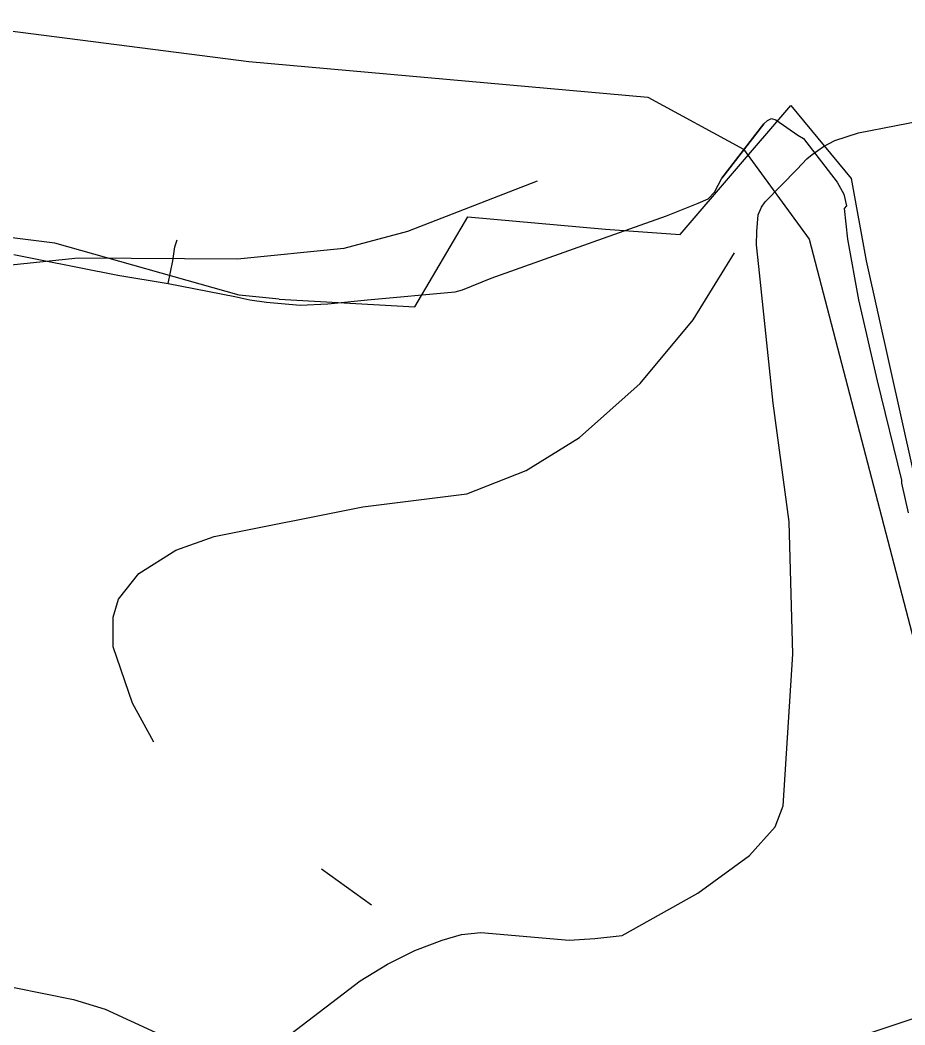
# Model space of a CAD drawing. Extents: x -662620 to -656370, y -1067090 to -1062990.
# Drawn here: x -658526.5 to -658407.4, y -1065060.9 to -1064925.6 of the extents above; entities that cross this region are included whole.
import ezdxf

# ---------------------------------------------------------------- set-up
doc = ezdxf.new("R2010")
doc.units = 0
for name, color, linetype in [('SDELOVACÍ_VEDENÍ_-_PODZEMNÍ', 7, 'Continuous'), ('SILNICE_II__TŘÍDY_A_III__TŘÍDY', 7, 'Continuous'), ('VODNÍ_TOK', 7, 'Continuous'), ('VRSTEVNICE_ZÁKLADNÍ', 7, 'Continuous')]:
    doc.layers.add(name, color=color, linetype=linetype)

msp = doc.modelspace()

# ---------------------------------------------------------------- linework, layer by layer
at = {"layer": 'SDELOVACÍ_VEDENÍ_-_PODZEMNÍ'}
for points in [[(-658437.64, -1064954.51), (-658422.74, -1064937.14), (-658414.63, -1064946.97), (-658412.61, -1064958.02)], [(-658437.64, -1064954.51), (-658422.74, -1064937.14), (-658414.63, -1064946.97), (-658412.61, -1064958.02)], [(-658439.45, -1064951.97), (-658435.22, -1064950.27), (-658433.85, -1064949.69), (-658432.99, -1064948.78), (-658432, -1064946.9), (-658426.38, -1064939.61), (-658425.87, -1064939.15), (-658425.35, -1064938.87), (-658424.76, -1064939.07), (-658421.8, -1064941.11), (-658421.02, -1064941.56), (-658416.49, -1064947.46), (-658415.6, -1064949.09), (-658415.26, -1064950.63), (-658415.55, -1064951.01), (-658415.09, -1064955.14), (-658413.64, -1064963.29), (-658411.12, -1064974.21), (-658407.84, -1064987.55)], [(-658439.45, -1064951.97), (-658435.22, -1064950.27), (-658433.85, -1064949.69), (-658432.99, -1064948.78), (-658432, -1064946.9), (-658426.38, -1064939.61), (-658425.87, -1064939.15), (-658425.35, -1064938.87), (-658424.76, -1064939.07), (-658421.8, -1064941.11), (-658421.02, -1064941.56), (-658416.49, -1064947.46), (-658415.6, -1064949.09), (-658415.26, -1064950.63), (-658415.55, -1064951.01), (-658415.09, -1064955.14), (-658413.64, -1064963.29), (-658411.12, -1064974.21), (-658407.84, -1064987.55)], [(-658439.45, -1064951.97), (-658435.22, -1064950.27), (-658433.85, -1064949.69), (-658432.99, -1064948.78), (-658432, -1064946.9), (-658426.38, -1064939.61), (-658425.87, -1064939.15), (-658425.35, -1064938.87), (-658424.76, -1064939.07), (-658421.8, -1064941.11), (-658421.02, -1064941.56), (-658416.49, -1064947.46), (-658415.6, -1064949.09), (-658415.26, -1064950.63), (-658415.55, -1064951.01), (-658415.09, -1064955.14), (-658413.64, -1064963.29), (-658411.12, -1064974.21), (-658407.84, -1064987.55)], [(-658439.45, -1064951.97), (-658435.22, -1064950.27), (-658433.85, -1064949.69), (-658432.99, -1064948.78), (-658432, -1064946.9), (-658426.38, -1064939.61), (-658425.87, -1064939.15), (-658425.35, -1064938.87), (-658424.76, -1064939.07), (-658421.8, -1064941.11), (-658421.02, -1064941.56), (-658416.49, -1064947.46), (-658415.6, -1064949.09), (-658415.26, -1064950.63), (-658415.55, -1064951.01), (-658415.09, -1064955.14), (-658413.64, -1064963.29), (-658411.12, -1064974.21), (-658407.84, -1064987.55)], [(-658426.38, -1064939.61), (-658432, -1064946.9)], [(-658426.38, -1064939.61), (-658432, -1064946.9)], [(-658421.02, -1064941.56), (-658416.49, -1064947.46)], [(-658421.02, -1064941.56), (-658416.49, -1064947.46)], [(-658506.52, -1064961.08), (-658497.54, -1064962.86), (-658495.54, -1064963.27), (-658493.3, -1064963.6), (-658488.78, -1064964.02), (-658485.03, -1064963.84), (-658479.72, -1064963.31), (-658467.89, -1064962.2), (-658466.94, -1064961.93), (-658463.05, -1064960.38), (-658449.35, -1064955.49), (-658439.45, -1064951.97)], [(-658506.52, -1064961.08), (-658497.54, -1064962.86), (-658495.54, -1064963.27), (-658493.3, -1064963.6), (-658488.78, -1064964.02), (-658485.03, -1064963.84), (-658479.72, -1064963.31), (-658467.89, -1064962.2), (-658466.94, -1064961.93), (-658463.05, -1064960.38), (-658449.35, -1064955.49), (-658439.45, -1064951.97)], [(-658506.52, -1064961.08), (-658497.54, -1064962.86), (-658495.54, -1064963.27), (-658493.3, -1064963.6), (-658488.78, -1064964.02), (-658485.03, -1064963.84), (-658479.72, -1064963.31), (-658467.89, -1064962.2), (-658466.94, -1064961.93), (-658463.05, -1064960.38), (-658449.35, -1064955.49), (-658439.45, -1064951.97)], [(-658506.52, -1064961.08), (-658497.54, -1064962.86), (-658495.54, -1064963.27), (-658493.3, -1064963.6), (-658488.78, -1064964.02), (-658485.03, -1064963.84), (-658479.72, -1064963.31), (-658467.89, -1064962.2), (-658466.94, -1064961.93), (-658463.05, -1064960.38), (-658449.35, -1064955.49), (-658439.45, -1064951.97)], [(-658491.6, -1064963.2), (-658473.32, -1064964.22), (-658466.19, -1064952.14), (-658447.68, -1064953.77)], [(-658491.6, -1064963.2), (-658473.32, -1064964.22), (-658466.19, -1064952.14), (-658447.68, -1064953.77)], [(-658491.6, -1064963.2), (-658496.97, -1064962.67), (-658521.8, -1064955.67), (-658537.68, -1064953.68), (-658545.98, -1064954.76), (-658563.21, -1064965.18), (-658572.73, -1064964.47), (-658581.9, -1064964.53), (-658597.01, -1064965.39), (-658614.28, -1064976.94), (-658628.87, -1064988.43), (-658636.7, -1064987.86), (-658637.5, -1064986.64), (-658648.14, -1064970.09), (-658650.76, -1064968.42)], [(-658491.6, -1064963.2), (-658496.97, -1064962.67), (-658521.8, -1064955.67), (-658537.68, -1064953.68), (-658545.98, -1064954.76), (-658563.21, -1064965.18), (-658572.73, -1064964.47), (-658581.9, -1064964.53), (-658597.01, -1064965.39), (-658614.28, -1064976.94), (-658628.87, -1064988.43), (-658636.7, -1064987.86), (-658637.5, -1064986.64), (-658648.14, -1064970.09), (-658650.76, -1064968.42)], [(-658447.68, -1064953.77), (-658437.64, -1064954.51)], [(-658447.68, -1064953.77), (-658437.64, -1064954.51)], [(-658506.52, -1064961.08), (-658505.91, -1064958.02), (-658505.64, -1064956.15), (-658505.34, -1064955.21)], [(-658506.52, -1064961.08), (-658505.91, -1064958.02), (-658505.64, -1064956.15), (-658505.34, -1064955.21)], [(-658527.31, -1064957.21), (-658523.94, -1064957.85), (-658513.29, -1064959.96), (-658506.52, -1064961.08)], [(-658527.31, -1064957.21), (-658523.94, -1064957.85), (-658513.29, -1064959.96), (-658506.52, -1064961.08)], [(-658527.31, -1064957.21), (-658523.94, -1064957.85), (-658513.29, -1064959.96), (-658506.52, -1064961.08)], [(-658527.31, -1064957.21), (-658523.94, -1064957.85), (-658513.29, -1064959.96), (-658506.52, -1064961.08)], [(-658506.52, -1064961.08), (-658505.91, -1064958.02)], [(-658506.52, -1064961.08), (-658505.91, -1064958.02)], [(-658412.61, -1064958.02), (-658392.08, -1065050.03), (-658379.09, -1065046.08)], [(-658412.61, -1064958.02), (-658392.08, -1065050.03), (-658379.09, -1065046.08)], [(-658485.03, -1064963.84), (-658479.72, -1064963.31), (-658467.89, -1064962.2)], [(-658485.03, -1064963.84), (-658479.72, -1064963.31), (-658467.89, -1064962.2)], [(-658407.84, -1064987.55), (-658407.86, -1064987.98)], [(-658407.84, -1064987.55), (-658407.86, -1064987.98)], [(-658407.84, -1064987.55), (-658407.86, -1064987.98)], [(-658407.84, -1064987.55), (-658407.86, -1064987.98)], [(-658407.86, -1064987.98), (-658406.92, -1064991.96)], [(-658407.86, -1064987.98), (-658406.92, -1064991.96)], [(-658407.86, -1064987.98), (-658406.92, -1064991.96)], [(-658407.86, -1064987.98), (-658406.92, -1064991.96)]]:
    msp.add_lwpolyline(points, dxfattribs=at)
at = {"layer": 'SILNICE_II__TŘÍDY_A_III__TŘÍDY'}
for points in [[(-658705.89, -1064881.94), (-658680.34, -1064893.35), (-658621.86, -1064907.69), (-658544.24, -1064924.98), (-658495.69, -1064931.23), (-658441.99, -1064936.01), (-658429.11, -1064943), (-658420.28, -1064955.14), (-658393.98, -1065055.95), (-657825.17, -1064893.89), (-657764.65, -1064859.86)], [(-658393.98, -1065055.95), (-658440.15, -1065071.38), (-658689.9, -1065268.53), (-658986.61, -1065358.97)]]:
    msp.add_lwpolyline(points, dxfattribs=at)
at = {"layer": 'VODNÍ_TOK'}
for points in [[(-658490.03, -1065062.09), (-658480.71, -1065054.93), (-658477.03, -1065052.7), (-658473.35, -1065050.87), (-658469.67, -1065049.45), (-658467.07, -1065048.69), (-658464.47, -1065048.43), (-658452.56, -1065049.45), (-658449.09, -1065049.25), (-658445.41, -1065048.84), (-658435.23, -1065043.15), (-658428.3, -1065038.08), (-658424.84, -1065034.22), (-658423.75, -1065031.37), (-658422.44, -1065010.98), (-658422.96, -1064993.15), (-658425.09, -1064977.21), (-658425.7, -1064971.65), (-658427.03, -1064958.82), (-658427.36, -1064955.88), (-658427.32, -1064954.08), (-658427.12, -1064951.87), (-658426.69, -1064950.8), (-658426.2, -1064950.08), (-658421.9, -1064945.71), (-658420.58, -1064944.32), (-658419.88, -1064943.72), (-658418.34, -1064942.67), (-658416.79, -1064941.86), (-658413.64, -1064940.83), (-658403.5, -1064938.82)], [(-658527.26, -1065055.82), (-658519.27, -1065057.47), (-658514.99, -1065058.75), (-658504.21, -1065063.72)]]:
    msp.add_lwpolyline(points, dxfattribs=at)
at = {"layer": 'VRSTEVNICE_ZÁKLADNÍ'}
for points in [[(-658456.85, -1064947.3), (-658474.33, -1064954.11), (-658482.91, -1064956.39), (-658497.2, -1064957.82), (-658518.64, -1064957.68), (-658554.38, -1064961.4), (-658561.52, -1064963.11), (-658573.24, -1064967.4), (-658576.67, -1064969.4), (-658581.82, -1064974.12), (-658585.54, -1064980.12), (-658588.4, -1064986.84), (-658589.68, -1064993.99), (-658588.97, -1064998.27), (-658585.54, -1065008.42)], [(-658456.85, -1064947.3), (-658474.33, -1064954.11), (-658482.91, -1064956.39), (-658497.2, -1064957.82), (-658518.64, -1064957.68), (-658554.38, -1064961.4), (-658561.52, -1064963.11), (-658573.24, -1064967.4), (-658576.67, -1064969.4), (-658581.82, -1064974.12), (-658585.54, -1064980.12), (-658588.4, -1064986.84), (-658589.68, -1064993.99), (-658588.97, -1064998.27), (-658585.54, -1065008.42)], [(-658508.46, -1065022.83), (-658511.35, -1065017.57), (-658513.93, -1065009.99), (-658513.93, -1065005.99), (-658513.21, -1065003.56), (-658510.5, -1065000.13), (-658505.49, -1064996.99), (-658500.35, -1064995.13), (-658480.34, -1064991.13), (-658466.33, -1064989.41), (-658458.33, -1064986.27), (-658451.18, -1064981.84), (-658443.03, -1064974.55), (-658435.89, -1064965.97), (-658430.31, -1064956.97)], [(-658508.46, -1065022.83), (-658511.35, -1065017.57), (-658513.93, -1065009.99), (-658513.93, -1065005.99), (-658513.21, -1065003.56), (-658510.5, -1065000.13), (-658505.49, -1064996.99), (-658500.35, -1064995.13), (-658480.34, -1064991.13), (-658466.33, -1064989.41), (-658458.33, -1064986.27), (-658451.18, -1064981.84), (-658443.03, -1064974.55), (-658435.89, -1064965.97), (-658430.31, -1064956.97)], [(-658479.15, -1065044.75), (-658485.89, -1065039.92)], [(-658479.15, -1065044.75), (-658485.89, -1065039.92)]]:
    msp.add_lwpolyline(points, dxfattribs=at)

doc.saveas('drawing.dxf')
